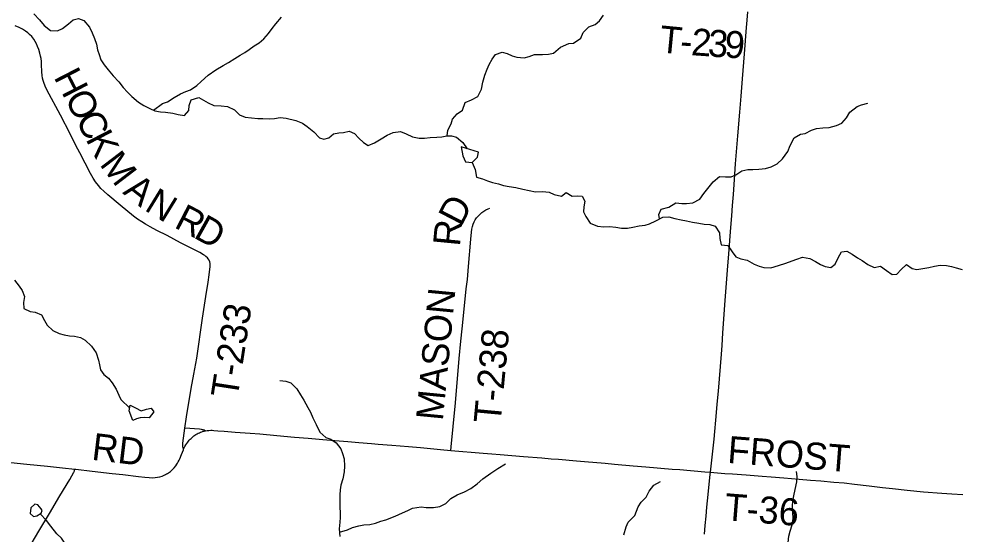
# Model space of a CAD drawing. Extents: x 1451455 to 1749751, y 218250 to 574981.
# Drawn here: x 1593685 to 1604160, y 302693 to 308416 of the extents above; entities that cross this region are included whole.
import ezdxf

# ---------------------------------------------------------------- set-up
doc = ezdxf.new("R2010")
doc.units = 0
for name, color, linetype in [('GM_X_County_Road', 7, 'Continuous'), ('GM_X_County_Road_Text', 7, 'Continuous'), ('GM_X_Minor_Lake', 7, 'Continuous'), ('GM_X_Minor_River', 7, 'Continuous'), ('GM_X_Township_Road', 7, 'Continuous'), ('GM_X_Township_Road_Text', 7, 'Continuous'), ('GM_X_US_Route', 7, 'Continuous')]:
    doc.layers.add(name, color=color, linetype=linetype)

msp = doc.modelspace()

# ---------------------------------------------------------------- linework, layer by layer
at = {"layer": 'GM_X_County_Road'}
for points in [[(1595514, 303636), (1595529, 303666), (1595539, 303683), (1595550, 303700), (1595560, 303713), (1595570, 303726), (1595578, 303736), (1595588, 303746), (1595597, 303755), (1595607, 303764), (1595617, 303773), (1595630, 303783), (1595641, 303791), (1595652, 303798), (1595665, 303806), (1595678, 303813), (1595690, 303819), (1595703, 303824), (1595717, 303830), (1595731, 303835), (1595744, 303838), (1595754, 303840)], [(1595754, 303840), (1595759, 303841), (1595776, 303844), (1595796, 303845), (1595816, 303846), (1595833, 303846), (1595849, 303845), (1595895, 303842), (1595964, 303836), (1596088, 303826), (1596252, 303814), (1596360, 303806), (1596549, 303789), (1596745, 303771), (1596899, 303757), (1597059, 303743), (1597193, 303732), (1597340, 303721), (1597461, 303711), (1597602, 303699), (1597677, 303692), (1597827, 303680), (1598013, 303665), (1598144, 303654), (1598369, 303632), (1598481, 303622)], [(1594306, 303415), (1594318, 303414), (1594501, 303392), (1594722, 303366), (1594840, 303354), (1595012, 303333), (1595084, 303325), (1595133, 303321), (1595165, 303320), (1595198, 303322), (1595226, 303326), (1595252, 303331), (1595276, 303338), (1595300, 303348), (1595313, 303354), (1595326, 303361), (1595337, 303367), (1595348, 303375), (1595369, 303390), (1595389, 303407), (1595409, 303428), (1595427, 303451), (1595439, 303469), (1595447, 303482), (1595454, 303495), (1595464, 303513), (1595471, 303530), (1595491, 303578), (1595512, 303630), (1595514, 303636)], [(1598481, 303622), (1598840, 303592), (1598938, 303586), (1599030, 303577), (1599291, 303555), (1599491, 303539), (1599598, 303531), (1599677, 303525), (1599876, 303508), (1599968, 303499), (1600196, 303480), (1600301, 303471), (1600507, 303452), (1600647, 303439), (1600941, 303416), (1601027, 303409), (1601303, 303385), (1601366, 303380)], [(1593525, 303496), (1593773, 303471), (1594002, 303447), (1594171, 303430), (1594306, 303415)]]:
    msp.add_lwpolyline(points, dxfattribs=at)
at = {"layer": 'GM_X_Minor_Lake'}
for points in [[(1593932, 302975), (1593897, 303017), (1593861, 303026), (1593819, 302986), (1593810, 302922), (1593847, 302890), (1593885, 302895)], [(1593885, 302895), (1593932, 302927), (1593944, 302955), (1593932, 302975)]]:
    msp.add_lwpolyline(points, dxfattribs=at)
at = {"layer": 'GM_X_Minor_River'}
for points in [[(1593852, 308473), (1593914, 308406), (1593967, 308342), (1594038, 308285), (1594114, 308283), (1594171, 308307), (1594237, 308360), (1594288, 308405), (1594346, 308421), (1594408, 308396), (1594469, 308323), (1594498, 308262), (1594525, 308196), (1594547, 308136), (1594560, 308073), (1594577, 308019), (1594596, 307959), (1594634, 307904), (1594677, 307851), (1594734, 307783), (1594794, 307718), (1594843, 307655), (1594892, 307602), (1594938, 307552), (1595013, 307491), (1595074, 307454), (1595140, 307419), (1595196, 307396), (1595258, 307383), (1595314, 307380), (1595394, 307367), (1595454, 307353), (1595523, 307344), (1595574, 307399), (1595577, 307453), (1595600, 307517), (1595684, 307542), (1595736, 307513), (1595789, 307482), (1595849, 307455), (1595933, 307450), (1596003, 307443), (1596081, 307406), (1596134, 307351), (1596200, 307324), (1596268, 307316), (1596338, 307309), (1596394, 307308), (1596470, 307305), (1596524, 307310), (1596586, 307321), (1596654, 307312), (1596762, 307287), (1596834, 307258), (1596887, 307221), (1596962, 307160), (1597022, 307093), (1597073, 307081), (1597126, 307094), (1597178, 307137), (1597237, 307150), (1597289, 307154), (1597353, 307167), (1597413, 307142), (1597460, 307091), (1597511, 307043), (1597563, 307010), (1597635, 307037), (1597710, 307084), (1597775, 307123), (1597843, 307152), (1597923, 307165), (1597987, 307138), (1598057, 307107), (1598129, 307090), (1598191, 307092), (1598251, 307097), (1598327, 307100), (1598383, 307107), (1598439, 307116), (1598489, 307118), (1598547, 307101), (1598616, 307044), (1598662, 306974)], [(1595181, 307402), (1595279, 307475), (1595335, 307494), (1595410, 307541), (1595480, 307584), (1595539, 307610), (1595593, 307627), (1595660, 307674), (1595710, 307719), (1595789, 307790), (1595874, 307851), (1595953, 307898), (1596013, 307932), (1596084, 307977), (1596141, 308014), (1596193, 308043), (1596243, 308077), (1596300, 308116), (1596354, 308149), (1596407, 308195), (1596458, 308252), (1596499, 308310), (1596539, 308361), (1596602, 308436)], [(1598443, 307116), (1598448, 307180), (1598487, 307250), (1598502, 307302), (1598554, 307361), (1598611, 307402), (1598640, 307488), (1598712, 307517), (1598781, 307554), (1598824, 307636), (1598839, 307713), (1598858, 307789), (1598887, 307857), (1598908, 307909), (1598940, 307968), (1598977, 308020), (1599051, 308045), (1599107, 308032), (1599163, 308005), (1599215, 307989), (1599295, 307984), (1599353, 307999), (1599413, 308018), (1599500, 308019), (1599566, 308024), (1599622, 308035), (1599699, 308102), (1599793, 308141), (1599845, 308144), (1599926, 308201), (1599953, 308263), (1600016, 308326), (1600084, 308353), (1600135, 308395), (1600176, 308456)], [(1600798, 306193), (1600792, 306244), (1600819, 306303), (1600905, 306326), (1600982, 306371), (1601046, 306366), (1601100, 306366), (1601168, 306371), (1601247, 306412), (1601292, 306475), (1601351, 306551), (1601397, 306606), (1601466, 306665), (1601534, 306660), (1601594, 306663), (1601647, 306683), (1601715, 306726), (1601779, 306741), (1601837, 306742), (1601902, 306747), (1601976, 306754), (1602040, 306774), (1602105, 306807), (1602167, 306862), (1602224, 306943), (1602251, 307009), (1602294, 307093), (1602367, 307134), (1602419, 307141), (1602486, 307180), (1602544, 307199), (1602614, 307206), (1602684, 307209), (1602765, 307232), (1602823, 307256), (1602876, 307315), (1602915, 307379), (1602993, 307442), (1603044, 307461), (1603112, 307478)], [(1598596, 306994), (1598617, 306894), (1598644, 306827), (1598720, 306822), (1598780, 306881), (1598789, 306935)], [(1598789, 306935), (1598596, 306994)], [(1598718, 306822), (1598751, 306742), (1598768, 306657), (1598835, 306638), (1598889, 306618), (1598945, 306599), (1599013, 306582), (1599067, 306565), (1599129, 306554), (1599203, 306541), (1599280, 306524), (1599352, 306511), (1599424, 306496), (1599500, 306497), (1599576, 306492), (1599630, 306464), (1599710, 306446), (1599764, 306486), (1599830, 306445), (1599888, 306450), (1599940, 306445), (1599969, 306391), (1599961, 306329), (1599954, 306273), (1599983, 306221), (1600028, 306148), (1600112, 306113), (1600182, 306106), (1600246, 306111), (1600314, 306104), (1600376, 306091), (1600446, 306092), (1600504, 306104), (1600572, 306117), (1600639, 306124), (1600689, 306139), (1600759, 306172), (1600836, 306213), (1600902, 306218), (1600968, 306199), (1601040, 306184), (1601100, 306172), (1601167, 306159), (1601235, 306148), (1601297, 306135), (1601357, 306132), (1601417, 306113), (1601464, 306039), (1601471, 305976), (1601485, 305906), (1601557, 305899), (1601606, 305830), (1601647, 305774), (1601701, 305749), (1601773, 305734), (1601850, 305693), (1601906, 305668), (1601958, 305656), (1602036, 305649), (1602122, 305675), (1602203, 305702), (1602273, 305727), (1602323, 305745), (1602388, 305768), (1602468, 305755), (1602533, 305720), (1602587, 305689), (1602639, 305664), (1602701, 305656), (1602751, 305691), (1602784, 305763), (1602819, 305830), (1602879, 305837), (1602939, 305801), (1602998, 305762), (1603050, 305733), (1603113, 305686), (1603183, 305653), (1603253, 305668), (1603321, 305621), (1603384, 305576), (1603434, 305580), (1603483, 305631), (1603544, 305688), (1603605, 305644), (1603659, 305631), (1603725, 305644), (1603790, 305655), (1603854, 305670), (1603918, 305681), (1603986, 305675), (1604042, 305666), (1604094, 305651), (1604162, 305632)], [(1593637, 305515), (1593688, 305448), (1593721, 305398), (1593746, 305331), (1593738, 305267), (1593741, 305199), (1593810, 305164), (1593868, 305160), (1593936, 305127), (1593969, 305064), (1593999, 305014), (1594062, 304953), (1594133, 304920), (1594189, 304905), (1594247, 304896), (1594303, 304890), (1594369, 304875), (1594423, 304846), (1594490, 304781), (1594543, 304706), (1594568, 304624), (1594579, 304574), (1594593, 304519), (1594630, 304467), (1594682, 304424), (1594723, 304373), (1594764, 304303), (1594795, 304238), (1594819, 304188), (1594916, 304092)], [(1596585, 304399), (1596651, 304392), (1596705, 304373), (1596772, 304308), (1596811, 304239), (1596848, 304181), (1596893, 304100), (1596923, 304046), (1596948, 303983), (1596987, 303909), (1597028, 303824), (1597095, 303767), (1597151, 303746), (1597209, 303708), (1597262, 303639), (1597281, 303588), (1597299, 303528), (1597302, 303448), (1597299, 303384), (1597282, 303306), (1597259, 303237), (1597252, 303185), (1597249, 303131), (1597249, 303063), (1597250, 302994), (1597253, 302928), (1597254, 302878), (1597248, 302826), (1597243, 302752), (1597251, 302666)], [(1594909, 304061), (1594922, 304125), (1594982, 304094), (1595045, 304061), (1595104, 304080), (1595154, 304093), (1595183, 304051), (1595132, 303986), (1595076, 303988), (1595032, 303983), (1594992, 303974), (1594952, 303954)], [(1594952, 303954), (1594909, 304061)], [(1597246, 302716), (1597333, 302741), (1597391, 302768), (1597461, 302787), (1597517, 302795), (1597583, 302800), (1597646, 302815), (1597706, 302836), (1597762, 302853), (1597865, 302892), (1597947, 302931), (1598004, 302956), (1598058, 302982), (1598153, 302996), (1598210, 302990), (1598291, 302988), (1598359, 303000), (1598427, 303033), (1598482, 303088), (1598553, 303131), (1598633, 303162), (1598704, 303199), (1598776, 303252), (1598837, 303307), (1598928, 303370), (1599005, 303423), (1599089, 303474)], [(1602139, 302472), (1602198, 302530), (1602229, 302601), (1602234, 302671), (1602249, 302727), (1602272, 302797), (1602285, 302867), (1602282, 302937), (1602278, 303003), (1602279, 303063), (1602290, 303119), (1602305, 303187), (1602324, 303275), (1602327, 303333), (1602321, 303387)], [(1600403, 302686), (1600428, 302774), (1600450, 302825), (1600527, 302900), (1600563, 302996), (1600597, 303048), (1600652, 303103), (1600683, 303169), (1600736, 303236), (1600809, 303279)], [(1594276, 302485), (1594204, 302583), (1594159, 302648), (1594107, 302698), (1594042, 302781), (1593993, 302844), (1593920, 302920)]]:
    msp.add_lwpolyline(points, dxfattribs=at)
at = {"layer": 'GM_X_Township_Road'}
for points in [[(1595528, 303870), (1595547, 303994), (1595600, 304310), (1595629, 304468), (1595660, 304649), (1595725, 305090), (1595760, 305334), (1595786, 305492), (1595798, 305574), (1595806, 305636), (1595809, 305663), (1595810, 305682), (1595809, 305699), (1595806, 305718), (1595798, 305735), (1595788, 305752), (1595779, 305762), (1595762, 305778), (1595749, 305787), (1595736, 305796), (1595693, 305820), (1595480, 305930), (1595332, 306008), (1595218, 306066), (1595142, 306105), (1595091, 306134), (1595049, 306160), (1595003, 306192), (1594959, 306226), (1594811, 306345), (1594673, 306461), (1594629, 306501), (1594597, 306533), (1594568, 306565), (1594538, 306604), (1594511, 306645), (1594481, 306700), (1594361, 306929), (1594319, 307011), (1594255, 307137), (1594146, 307346), (1593997, 307627), (1593978, 307669), (1593962, 307708), (1593955, 307730), (1593949, 307756), (1593944, 307788), (1593942, 307827), (1593938, 307909), (1593936, 307942), (1593931, 307976), (1593926, 308003), (1593918, 308035), (1593906, 308074), (1593893, 308110), (1593880, 308139), (1593866, 308165), (1593850, 308190), (1593828, 308218), (1593805, 308241), (1593783, 308260), (1593757, 308279), (1593724, 308300), (1593687, 308320), (1593645, 308339)], [(1598481, 303622), (1598485, 303662), (1598507, 303887), (1598533, 304152), (1598576, 304642), (1598595, 304835), (1598609, 304972), (1598640, 305302), (1598654, 305419), (1598666, 305520), (1598678, 305664), (1598705, 305968), (1598713, 306047), (1598717, 306081), (1598723, 306111), (1598731, 306136), (1598741, 306160), (1598754, 306183), (1598768, 306205), (1598785, 306225), (1598803, 306244), (1598825, 306264), (1598848, 306281), (1598872, 306296), (1598895, 306307), (1598914, 306315)], [(1595514, 303636), (1595510, 303652), (1595507, 303663), (1595505, 303677), (1595507, 303702), (1595528, 303870)], [(1595754, 303840), (1595743, 303846), (1595733, 303850), (1595725, 303853), (1595714, 303855), (1595692, 303857), (1595528, 303870)], [(1593783, 302520), (1593908, 302725), (1594024, 302922), (1594140, 303117), (1594251, 303301), (1594296, 303380), (1594298, 303384), (1594299, 303387), (1594302, 303395), (1594304, 303403), (1594306, 303415)], [(1601366, 303380), (1601404, 303377), (1601524, 303368), (1601610, 303362), (1601763, 303350), (1601940, 303337), (1602041, 303329), (1602179, 303319), (1602352, 303304), (1602477, 303294), (1602590, 303285), (1602734, 303272), (1602849, 303261), (1602966, 303249), (1603129, 303229), (1603275, 303210), (1603386, 303198), (1603549, 303181), (1603732, 303164), (1603935, 303149), (1604046, 303142), (1604167, 303133)]]:
    msp.add_lwpolyline(points, dxfattribs=at)
at = {"layer": 'GM_X_US_Route'}
msp.add_lwpolyline([(1601300, 302692), (1601308, 302790), (1601316, 302894), (1601325, 302993), (1601332, 303061), (1601364, 303355), (1601366, 303380), (1601405, 303749), (1601432, 304043), (1601441, 304135), (1601453, 304282), (1601465, 304416), (1601487, 304690), (1601494, 304788), (1601503, 304929), (1601529, 305286), (1601556, 305626), (1601571, 305805), (1601593, 306100), (1601603, 306227), (1601611, 306342), (1601622, 306466), (1601632, 306633), (1601645, 306806), (1601671, 307117), (1601693, 307378), (1601706, 307558), (1601721, 307748), (1601745, 308029), (1601767, 308320), (1601774, 308402), (1601780, 308492)], dxfattribs=at)

# ---------------------------------------------------------------- texts
at = {"layer": 'GM_X_County_Road_Text'}
msp.add_text('RD', height=300, rotation=353.1185, dxfattribs=at).set_placement((1594485, 303520))
at = {"layer": 'GM_X_Township_Road_Text'}
for s, rotation, p in [('T', 354.4608, (1600790, 308045)), ('2', 355.9983, (1601145, 308013)), ('3', 356.0164, (1601330, 308000)), ('9', 356.2097, (1601515, 307988)), ('-', 355.9306, (1601022, 308022)), ('H', 297.2672, (1594068, 307770)), ('O', 297.264, (1594189, 307536)), ('C', 297.2645, (1594310, 307301)), ('K', 297.2829, (1594423, 307082)), ('M', 307.3549, (1594574, 306799)), ('A', 321.8581, (1594830, 306481)), ('N', 328.5063, (1595069, 306296)), ('D', 62.5894, (1598597, 306099)), ('R', 332.5901, (1595398, 306104)), ('D', 330.922, (1595614, 305992)), ('R', 84.5275, (1598582, 305882)), ('MASON', 84.4963, (1598393, 303946)), ('T-233', 81.2734, (1596113, 304193)), ('T-238', 84.6794, (1599034, 303915)), ('FROST', 355.5842, (1601548, 303485)), ('T-36', 355.4689, (1601514, 302849))]:
    msp.add_text(s, height=300, rotation=rotation, dxfattribs=at).set_placement(p)

doc.saveas('drawing.dxf')
